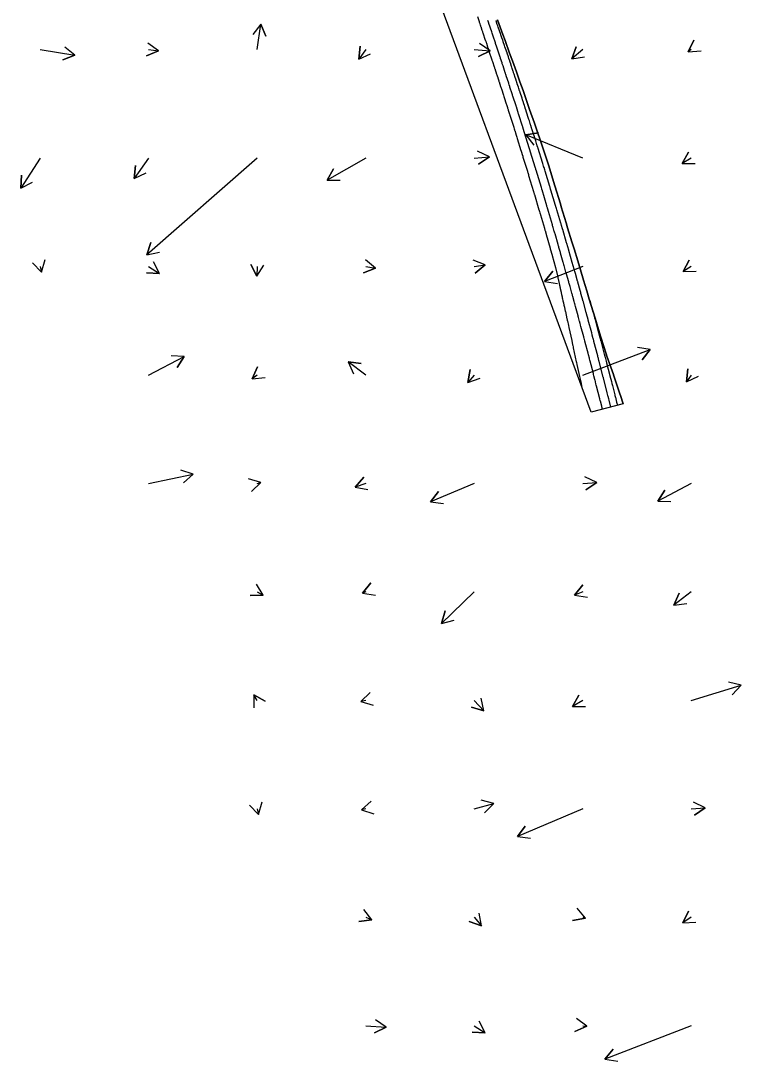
# Model space of a CAD drawing. Extents: x 954385 to 988206, y 1868364 to 1924553.
# Drawn here: x 987348.2 to 987680.1, y 1869402.6 to 1869882.2 of the extents above; entities that cross this region are included whole.
import ezdxf

# ---------------------------------------------------------------- set-up
doc = ezdxf.new("R2010")
doc.units = 0
for name, color, linetype in [('30', 7, 'Continuous'), ('Perimeter', 7, 'Continuous'), ('Slopes', 7, 'Continuous')]:
    doc.layers.add(name, color=color, linetype=linetype)

msp = doc.modelspace()

# ---------------------------------------------------------------- linework, layer by layer
at = {"layer": '30'}
for points in [[(987558.57, 1869884.17), (987559.33, 1869881.92), (987559.36, 1869881.83), (987559.4, 1869881.74), (987559.43, 1869881.65), (987559.46, 1869881.56), (987559.65, 1869881), (987559.71, 1869880.82), (987559.93, 1869880.18), (987559.97, 1869880.04), (987560.02, 1869879.9), (987560.07, 1869879.77), (987560.11, 1869879.63), (987560.68, 1869877.94), (987560.79, 1869877.61), (987560.9, 1869877.29), (987561.01, 1869876.96), (987561.12, 1869876.63), (987562.23, 1869873.34), (987562.28, 1869873.21), (987562.32, 1869873.09), (987562.36, 1869872.97), (987562.4, 1869872.84), (987562.61, 1869872.23), (987562.73, 1869871.86), (987563.09, 1869870.79), (987563.16, 1869870.57), (987563.23, 1869870.35), (987563.31, 1869870.13), (987563.38, 1869869.91), (987563.74, 1869868.82), (987563.91, 1869868.32), (987564.08, 1869867.81), (987565.11, 1869864.72), (987565.15, 1869864.58), (987565.2, 1869864.43), (987565.25, 1869864.28), (987565.3, 1869864.14), (987565.54, 1869863.4), (987565.69, 1869862.96), (987566.2, 1869861.4), (987566.31, 1869861.09), (987566.41, 1869860.78), (987566.51, 1869860.47), (987566.61, 1869860.17), (987567.45, 1869857.62), (987567.57, 1869857.25), (987567.69, 1869856.87), (987567.95, 1869856.08), (987568, 1869855.92), (987568.05, 1869855.76), (987568.11, 1869855.6), (987568.16, 1869855.44), (987568.42, 1869854.63), (987568.53, 1869854.3), (987568.58, 1869854.14), (987569.29, 1869851.97), (987569.41, 1869851.59), (987569.54, 1869851.21), (987569.66, 1869850.82), (987569.78, 1869850.44), (987570.44, 1869848.41), (987570.57, 1869848.01), (987570.78, 1869847.35), (987570.83, 1869847.21), (987570.87, 1869847.08), (987570.91, 1869846.94), (987570.96, 1869846.81), (987571.25, 1869845.89), (987571.36, 1869845.55), (987571.42, 1869845.38), (987572.42, 1869842.24), (987572.52, 1869841.93), (987572.62, 1869841.61), (987572.72, 1869841.3), (987572.82, 1869840.99), (987573.39, 1869839.2), (987573.48, 1869838.93), (987573.6, 1869838.57), (987573.62, 1869838.48), (987573.65, 1869838.39), (987573.68, 1869838.3), (987573.71, 1869838.21), (987575.16, 1869833.61), (987575.31, 1869833.13), (987575.57, 1869832.33), (987575.62, 1869832.17), (987575.67, 1869832.01), (987575.72, 1869831.85), (987575.77, 1869831.69), (987576.24, 1869830.18), (987576.36, 1869829.79), (987576.38, 1869829.74), (987576.4, 1869829.68), (987576.42, 1869829.63), (987576.43, 1869829.57), (987576.76, 1869828.52), (987576.92, 1869828.02), (987578.65, 1869822.45), (987578.67, 1869822.39), (987578.69, 1869822.34), (987578.76, 1869822.11), (987579.02, 1869821.27), (987579.06, 1869821.12), (987579.11, 1869820.97), (987579.16, 1869820.82), (987579.2, 1869820.67), (987579.45, 1869819.88), (987579.59, 1869819.41), (987581.6, 1869812.88), (987581.61, 1869812.82), (987581.63, 1869812.77), (987581.65, 1869812.71), (987581.66, 1869812.65), (987581.78, 1869812.26), (987581.79, 1869812.23), (987582.07, 1869811.31), (987582.19, 1869810.9), (987584.4, 1869803.61), (987584.41, 1869803.56), (987584.43, 1869803.52), (987584.44, 1869803.47), (987584.45, 1869803.43), (987584.54, 1869803.13), (987584.55, 1869803.12), (987584.78, 1869802.33), (987584.84, 1869802.13), (987586.94, 1869795.08), (987586.99, 1869794.93), (987587.03, 1869794.78), (987587.08, 1869794.63), (987587.12, 1869794.47), (987587.4, 1869793.54), (987587.42, 1869793.46), (987587.43, 1869793.45), (987587.6, 1869792.85), (987589.45, 1869786.56), (987589.53, 1869786.29), (987589.6, 1869786.03), (987589.68, 1869785.76), (987589.76, 1869785.49), (987590.23, 1869783.88), (987590.25, 1869783.8), (987590.26, 1869783.79), (987592.09, 1869777.43), (987592.14, 1869777.27), (987592.16, 1869777.18), (987593.03, 1869774.15), (987593.04, 1869774.11), (987593.07, 1869774.03), (987594.63, 1869768.53), (987594.63, 1869768.52), (987594.64, 1869768.49), (987595.5, 1869764.59), (987595.57, 1869764.27), (987595.71, 1869763.63), (987595.78, 1869763.31), (987596.44, 1869760.31), (987596.52, 1869759.94), (987596.6, 1869759.57), (987596.68, 1869759.2), (987596.76, 1869758.83), (987597.14, 1869757.12), (987597.19, 1869756.86), (987597.25, 1869756.6), (987597.31, 1869756.34), (987597.36, 1869756.08), (987597.61, 1869754.97), (987597.71, 1869754.52), (987597.8, 1869754.08), (987598, 1869753.18), (987598.1, 1869752.74), (987598.2, 1869752.29), (987598.45, 1869751.14), (987598.56, 1869750.65), (987598.67, 1869750.15), (987598.88, 1869749.16), (987598.94, 1869748.91), (987598.99, 1869748.66), (987599.05, 1869748.41), (987599.1, 1869748.16), (987599.84, 1869744.82), (987599.9, 1869744.53), (987599.99, 1869744.11), (987600.02, 1869743.96), (987600.49, 1869741.82), (987600.55, 1869741.55), (987600.67, 1869741.02), (987600.71, 1869740.84), (987602.02, 1869734.86), (987602.05, 1869734.71), (987602.41, 1869733.08), (987602.47, 1869732.82), (987602.52, 1869732.56), (987602.66, 1869731.92), (987602.75, 1869731.54), (987604.16, 1869725.08), (987604.2, 1869724.92), (987604.27, 1869724.59), (987604.4, 1869724.01), (987604.46, 1869723.72), (987605.66, 1869718.24), (987605.8, 1869717.63), (987605.93, 1869717.01), (987606.33, 1869715.17), (987606.37, 1869715), (987606.76, 1869713.22)], [(987616.2, 1869703.2), (987615.93, 1869704.29), (987615.86, 1869704.57), (987615.26, 1869706.95), (987615.24, 1869707.02), (987615.22, 1869707.09), (987615.2, 1869707.16), (987615.19, 1869707.23), (987615.04, 1869707.8), (987615.03, 1869707.85), (987615.02, 1869707.9), (987613.53, 1869713.74), (987613.37, 1869714.33), (987613.22, 1869714.93), (987612.78, 1869716.67), (987612.76, 1869716.73), (987612.73, 1869716.87), (987612.73, 1869716.87), (987612.29, 1869718.56), (987612.14, 1869719.13), (987612, 1869719.69), (987610.53, 1869725.34), (987610.5, 1869725.44), (987610.48, 1869725.55), (987610.45, 1869725.65), (987610.42, 1869725.75), (987610.25, 1869726.42), (987610.21, 1869726.56), (987610.19, 1869726.63), (987610.18, 1869726.69), (987609.75, 1869728.29), (987609.57, 1869729), (987608.25, 1869734), (987608.2, 1869734.19), (987608.15, 1869734.38), (987608.1, 1869734.57), (987608.05, 1869734.76), (987607.72, 1869735.97), (987607.65, 1869736.26), (987607.63, 1869736.32), (987607.62, 1869736.38), (987607.6, 1869736.44), (987607.58, 1869736.49), (987606.29, 1869741.32), (987606.14, 1869741.88), (987605.88, 1869742.83), (987605.83, 1869743.02), (987605.78, 1869743.21), (987605.73, 1869743.39), (987605.68, 1869743.58), (987605.18, 1869745.42), (987605.04, 1869745.96), (987605.01, 1869746.04), (987604.99, 1869746.12), (987604.97, 1869746.2), (987604.95, 1869746.28), (987603.79, 1869750.53), (987603.63, 1869751.12), (987603.43, 1869751.83), (987603.41, 1869751.93), (987603.38, 1869752.02), (987603.36, 1869752.12), (987603.33, 1869752.21), (987603.15, 1869752.88), (987602.54, 1869755.08), (987602.43, 1869755.47), (987602.33, 1869755.85), (987602.22, 1869756.23), (987602.12, 1869756.62), (987601.26, 1869759.69), (987601.14, 1869760.15), (987601.01, 1869760.62), (987600.98, 1869760.72), (987600.95, 1869760.83), (987600.92, 1869760.94), (987600.89, 1869761.04), (987600.71, 1869761.68), (987600.65, 1869761.89), (987599.67, 1869765.4), (987599.64, 1869765.48), (987599.62, 1869765.57), (987599.6, 1869765.65), (987599.57, 1869765.74), (987599.4, 1869766.34), (987598.54, 1869769.41), (987598.51, 1869769.52), (987598.48, 1869769.63), (987598.45, 1869769.74), (987598.41, 1869769.85), (987598.22, 1869770.52), (987598.16, 1869770.74), (987596.9, 1869775.16), (987596.89, 1869775.22), (987596.87, 1869775.28), (987596.85, 1869775.33), (987596.84, 1869775.39), (987596.71, 1869775.84), (987596.16, 1869777.74), (987596.07, 1869778.08), (987595.97, 1869778.42), (987595.87, 1869778.75), (987595.78, 1869779.09), (987594.36, 1869783.97), (987594.25, 1869784.37), (987594.13, 1869784.77), (987594.11, 1869784.87), (987594.08, 1869784.97), (987594.05, 1869785.07), (987594.02, 1869785.17), (987593.5, 1869786.94), (987593.45, 1869787.13), (987593.43, 1869787.2), (987593.41, 1869787.26), (987593.19, 1869788.02), (987593.13, 1869788.23), (987591.33, 1869794.36), (987591.28, 1869794.51), (987591.24, 1869794.66), (987591.2, 1869794.81), (987591.15, 1869794.95), (987590.88, 1869795.88), (987590.85, 1869795.96), (987590.84, 1869795.99), (987590.64, 1869796.68), (987590.59, 1869796.86), (987588.39, 1869804.24), (987588.37, 1869804.28), (987588.36, 1869804.33), (987588.35, 1869804.38), (987588.33, 1869804.42), (987588.24, 1869804.72), (987588.24, 1869804.73), (987588.06, 1869805.31), (987588.04, 1869805.38), (987585.63, 1869813.35), (987585.61, 1869813.41), (987585.59, 1869813.47), (987585.58, 1869813.54), (987585.56, 1869813.6), (987585.44, 1869813.99), (987585.34, 1869814.31), (987582.91, 1869822.21), (987582.91, 1869822.22), (987582.47, 1869823.64), (987580.29, 1869830.63), (987580.22, 1869830.87), (987580.2, 1869830.94), (987580.17, 1869831.02), (987579.49, 1869833.18), (987579.46, 1869833.27), (987579.45, 1869833.3), (987579.33, 1869833.71), (987577.67, 1869838.94), (987577.56, 1869839.3), (987577.44, 1869839.66), (987577.33, 1869840.03), (987577.21, 1869840.39), (987576.53, 1869842.52), (987576.44, 1869842.81), (987576.41, 1869842.9), (987576.39, 1869842.98), (987574.95, 1869847.46), (987574.83, 1869847.82), (987574.71, 1869848.19), (987574.68, 1869848.28), (987574.66, 1869848.37), (987574.63, 1869848.47), (987574.6, 1869848.56), (987573.58, 1869851.69), (987573.48, 1869852.02), (987573.37, 1869852.34), (987573.35, 1869852.43), (987573.32, 1869852.51), (987573.29, 1869852.59), (987573.27, 1869852.67), (987573.07, 1869853.27), (987573.01, 1869853.46), (987571.91, 1869856.83), (987571.87, 1869856.95), (987571.83, 1869857.07), (987571.79, 1869857.2), (987571.75, 1869857.32), (987571.51, 1869858.06), (987571.43, 1869858.31), (987570.41, 1869861.41), (987570.3, 1869861.76), (987570.18, 1869862.11), (987570.07, 1869862.46), (987569.95, 1869862.8), (987569.3, 1869864.78), (987569.19, 1869865.11), (987569.05, 1869865.54), (987569.01, 1869865.65), (987568.98, 1869865.76), (987568.94, 1869865.87), (987568.9, 1869865.98), (987567.67, 1869869.67), (987567.54, 1869870.08), (987567.41, 1869870.48), (987567.14, 1869871.29), (987567.07, 1869871.49), (987567, 1869871.69), (987566.94, 1869871.9), (987566.87, 1869872.1), (987566.39, 1869873.53), (987566.29, 1869873.83), (987566.15, 1869874.24), (987566.12, 1869874.34), (987566.08, 1869874.44), (987566.05, 1869874.54), (987566.01, 1869874.64), (987565.54, 1869876.05), (987565.36, 1869876.59), (987565.18, 1869877.13), (987563.88, 1869880.97), (987563.83, 1869881.12), (987563.78, 1869881.27), (987563.73, 1869881.41), (987563.68, 1869881.56), (987563.38, 1869882.45)], [(987620.08, 1869704.19), (987619.29, 1869707.33), (987619.13, 1869707.94), (987619.11, 1869708.01), (987619.09, 1869708.09), (987619.07, 1869708.17), (987619.05, 1869708.25), (987618.91, 1869708.82), (987618.89, 1869708.89), (987618.57, 1869710.17), (987618.42, 1869710.73), (987616.65, 1869717.69), (987616.63, 1869717.76), (987616.59, 1869717.89), (987614.72, 1869725.11), (987614.57, 1869725.7), (987614.4, 1869726.35), (987614.37, 1869726.47), (987614.34, 1869726.59), (987614.31, 1869726.71), (987614.28, 1869726.82), (987614.06, 1869727.63), (987614.05, 1869727.69), (987614.05, 1869727.71), (987612.29, 1869734.34), (987612.18, 1869734.78), (987612.06, 1869735.22), (987612.03, 1869735.33), (987612, 1869735.44), (987611.97, 1869735.55), (987611.95, 1869735.66), (987611.51, 1869737.28), (987611.48, 1869737.42), (987611.46, 1869737.47), (987611.46, 1869737.5), (987611.23, 1869738.33), (987609.65, 1869744.22), (987609.63, 1869744.28), (987609.62, 1869744.35), (987609.55, 1869744.6), (987608.87, 1869747.09), (987608.86, 1869747.15), (987608.84, 1869747.2), (987608.83, 1869747.26), (987608.81, 1869747.32), (987608.69, 1869747.77), (987607.24, 1869753.06), (987607.23, 1869753.12), (987607.21, 1869753.18), (987607.15, 1869753.4), (987606.42, 1869756.05), (987606.3, 1869756.5), (987606.17, 1869756.95), (987606.05, 1869757.41), (987605.92, 1869757.86), (987604.83, 1869761.81), (987604.79, 1869761.93), (987604.78, 1869761.98), (987604.74, 1869762.13), (987603.74, 1869765.68), (987603.6, 1869766.18), (987603.46, 1869766.69), (987603.32, 1869767.2), (987603.17, 1869767.71), (987602.31, 1869770.76), (987602.3, 1869770.79), (987600.69, 1869776.4), (987600.68, 1869776.43), (987600.66, 1869776.5), (987599.79, 1869779.51), (987599.78, 1869779.56), (987599.76, 1869779.61), (987599.7, 1869779.83), (987597.87, 1869786.09), (987597.85, 1869786.16), (987597.81, 1869786.28), (987597.36, 1869787.82), (987597.28, 1869788.09), (987597.2, 1869788.35), (987597.12, 1869788.61), (987597.05, 1869788.87), (987595.22, 1869795.03), (987595.04, 1869795.64), (987595.01, 1869795.73), (987594.98, 1869795.82), (987594.96, 1869795.9), (987594.93, 1869795.99), (987594.6, 1869797.09), (987594.58, 1869797.16), (987592.47, 1869804.14), (987592.31, 1869804.69), (987592.09, 1869805.41), (987592.08, 1869805.46), (987592.06, 1869805.5), (987592.05, 1869805.54), (987592.04, 1869805.58), (987591.95, 1869805.89), (987591.94, 1869805.91), (987589.8, 1869812.87), (987589.59, 1869813.58), (987589.29, 1869814.54), (987589.28, 1869814.6), (987589.26, 1869814.65), (987589.24, 1869814.71), (987589.23, 1869814.76), (987589.11, 1869815.15), (987589.09, 1869815.19), (987588.7, 1869816.44), (987588.54, 1869816.98), (987586.56, 1869823.32), (987586.54, 1869823.4), (987586.51, 1869823.47), (987586.42, 1869823.77), (987586.18, 1869824.54), (987586.14, 1869824.68), (987586.09, 1869824.82), (987586.05, 1869824.96), (987586, 1869825.1), (987585.63, 1869826.29), (987585.43, 1869826.91), (987583.83, 1869831.98), (987583.8, 1869832.06), (987583.78, 1869832.13), (987583.76, 1869832.21), (987583.73, 1869832.29), (987583.54, 1869832.9), (987583.17, 1869834.03), (987583.11, 1869834.25), (987583.04, 1869834.46), (987582.97, 1869834.68), (987582.9, 1869834.89), (987582.52, 1869836.08), (987582.3, 1869836.77), (987581.07, 1869840.6), (987581.03, 1869840.73), (987580.99, 1869840.86), (987580.94, 1869840.99), (987580.9, 1869841.12), (987580.65, 1869841.9), (987580.56, 1869842.16), (987580.09, 1869843.61), (987580.02, 1869843.85), (987579.94, 1869844.09), (987579.86, 1869844.33), (987579.78, 1869844.57), (987579.39, 1869845.78), (987579.16, 1869846.5), (987578.29, 1869849.17), (987578.22, 1869849.37), (987578.15, 1869849.57), (987578.09, 1869849.77), (987578.02, 1869849.97), (987577.69, 1869850.98), (987577.49, 1869851.58), (987576.95, 1869853.23), (987576.87, 1869853.47), (987576.8, 1869853.71), (987576.72, 1869853.95), (987576.64, 1869854.19), (987576.24, 1869855.39), (987576, 1869856.12), (987575.48, 1869857.69), (987575.38, 1869857.98), (987575.29, 1869858.27), (987575.19, 1869858.56), (987575.09, 1869858.85), (987574.61, 1869860.3), (987574.42, 1869860.88), (987574.32, 1869861.17), (987573.76, 1869862.86), (987573.68, 1869863.08), (987573.61, 1869863.31), (987573.53, 1869863.54), (987573.46, 1869863.76), (987573.08, 1869864.9), (987572.85, 1869865.58), (987572.54, 1869866.5), (987572.46, 1869866.73), (987572.38, 1869866.96), (987572.3, 1869867.19), (987572.23, 1869867.42), (987571.52, 1869869.51), (987571.29, 1869870.18), (987571.06, 1869870.86), (987570.51, 1869872.5), (987570.44, 1869872.7), (987570.38, 1869872.9), (987570.31, 1869873.09), (987570.24, 1869873.29), (987569.88, 1869874.34), (987569.74, 1869874.77), (987569.54, 1869875.35), (987569.49, 1869875.5), (987569.44, 1869875.64), (987569.39, 1869875.79), (987569.34, 1869875.93), (987568.19, 1869879.3), (987567.97, 1869879.94), (987567.75, 1869880.57), (987567.2, 1869882.16), (987567.15, 1869882.32)], [(987625.76, 1869705.65), (987624.52, 1869709.5), (987624.27, 1869710.25), (987621.28, 1869718.95), (987621.23, 1869719.11), (987618.26, 1869727.65), (987617.89, 1869728.71), (987615.48, 1869736.4), (987614.9, 1869738.39), (987612.84, 1869745.18), (987611.94, 1869748.08), (987610.14, 1869753.95), (987609, 1869757.77), (987607.51, 1869762.73), (987606.08, 1869767.46), (987604.83, 1869771.5), (987603.09, 1869777.13), (987602.13, 1869780.27), (987600.13, 1869786.81), (987599.44, 1869789.03), (987597.22, 1869796.51), (987596.83, 1869797.82), (987594.29, 1869806.2), (987594.17, 1869806.6), (987591.48, 1869815.36), (987591.32, 1869815.88), (987588.58, 1869824.06), (987588.1, 1869825.48), (987585.63, 1869832.75), (987584.83, 1869835.06), (987582.63, 1869841.41), (987581.51, 1869844.63), (987579.61, 1869850.07), (987578.14, 1869854.17), (987576.54, 1869858.71), (987574.75, 1869863.71), (987573.44, 1869867.34), (987571.3, 1869873.23), (987570.31, 1869875.95), (987567.82, 1869882.73)], [(987610.36, 1869753.23), (987611.78, 1869748.07), (987611.8, 1869748.01), (987611.85, 1869747.84), (987612.55, 1869745.26), (987612.57, 1869745.18), (987612.59, 1869745.11), (987612.61, 1869745.04), (987612.63, 1869744.97), (987612.79, 1869744.39), (987614.43, 1869738.34), (987614.45, 1869738.26), (987614.47, 1869738.19), (987614.54, 1869737.9), (987614.9, 1869736.57), (987614.94, 1869736.42), (987614.98, 1869736.26), (987615.03, 1869736.1), (987615.07, 1869735.95), (987615.36, 1869734.85), (987615.4, 1869734.69), (987617.04, 1869728.55), (987617.05, 1869728.48), (987617.07, 1869728.41), (987617.14, 1869728.15), (987617.29, 1869727.6), (987617.31, 1869727.5), (987617.34, 1869727.4), (987617.37, 1869727.29), (987617.39, 1869727.19), (987617.87, 1869725.37), (987618.1, 1869724.5), (987619.61, 1869718.7), (987619.62, 1869718.67), (987619.65, 1869718.54), (987619.66, 1869718.5), (987620.33, 1869715.9), (987620.56, 1869715.03), (987620.78, 1869714.16), (987621.92, 1869709.74), (987621.93, 1869709.69), (987621.94, 1869709.64), (987621.95, 1869709.6), (987621.96, 1869709.55), (987622.11, 1869708.98), (987622.13, 1869708.88), (987622.16, 1869708.78), (987622.56, 1869707.21), (987622.74, 1869706.49), (987623.12, 1869704.97)]]:
    msp.add_lwpolyline(points, dxfattribs=at)
at = {"layer": 'Perimeter'}
msp.add_lwpolyline([(987567.82, 1869882.73), (987570.31, 1869875.95), (987571.3, 1869873.23), (987573.44, 1869867.34), (987574.75, 1869863.71), (987576.54, 1869858.71), (987578.14, 1869854.17), (987579.61, 1869850.07), (987581.51, 1869844.63), (987582.63, 1869841.41), (987584.83, 1869835.06), (987585.63, 1869832.75), (987588.1, 1869825.48), (987588.58, 1869824.06), (987591.32, 1869815.88), (987591.48, 1869815.36), (987594.17, 1869806.6), (987594.29, 1869806.2), (987596.83, 1869797.82), (987597.22, 1869796.51), (987599.44, 1869789.03), (987600.13, 1869786.81), (987602.13, 1869780.27), (987603.09, 1869777.13), (987604.83, 1869771.5), (987606.08, 1869767.46), (987607.51, 1869762.73), (987609, 1869757.77), (987610.14, 1869753.95), (987611.94, 1869748.08), (987612.84, 1869745.18), (987614.9, 1869738.39), (987615.48, 1869736.4), (987617.89, 1869728.71), (987618.26, 1869727.65), (987621.23, 1869719.11), (987621.28, 1869718.95), (987624.27, 1869710.25), (987624.52, 1869709.5), (987625.76, 1869705.65), (987610.96, 1869701.85), (987513.86, 1869964.99)], dxfattribs=at)
at = {"layer": 'Slopes'}
for points in [[(987457.13, 1869868.93), (987458.87, 1869880.67), (987461.07, 1869875.09), (987458.87, 1869880.67), (987455.14, 1869875.97)], [(987407.13, 1869868.93), (987411.59, 1869868.37), (987406.06, 1869866.04), (987411.59, 1869868.37), (987406.8, 1869871.99)], [(987657.13, 1869868.93), (987655.68, 1869867.94), (987658.29, 1869873.34), (987655.68, 1869867.94), (987661.66, 1869868.38)], [(987357.13, 1869868.93), (987373.17, 1869866.36), (987367.57, 1869864.22), (987373.17, 1869866.36), (987368.52, 1869870.14)], [(987507.13, 1869868.93), (987503.89, 1869864.58), (987504.59, 1869870.54), (987503.89, 1869864.58), (987509.4, 1869866.95)], [(987557.13, 1869868.93), (987564.47, 1869868.34), (987559.05, 1869865.77), (987564.47, 1869868.34), (987559.53, 1869871.75)], [(987607.13, 1869868.93), (987602.05, 1869864.65), (987604.09, 1869870.29), (987602.05, 1869864.65), (987607.96, 1869865.7)], [(987607.13, 1869818.93), (987580.84, 1869829.71), (987586.78, 1869830.51), (987580.84, 1869829.71), (987584.51, 1869824.96)], [(987557.13, 1869818.93), (987564.11, 1869819.47), (987559.16, 1869816.08), (987564.11, 1869819.47), (987558.7, 1869822.06)], [(987657.13, 1869818.93), (987652.88, 1869816.47), (987655.87, 1869821.67), (987652.88, 1869816.47), (987658.88, 1869816.47)], [(987357.13, 1869818.93), (987348.24, 1869805.02), (987348.51, 1869811.02), (987348.24, 1869805.02), (987353.56, 1869807.78)], [(987407.13, 1869818.93), (987400.46, 1869809.61), (987401.05, 1869815.58), (987400.46, 1869809.61), (987405.93, 1869812.09)], [(987457.13, 1869818.93), (987406.22, 1869774.34), (987408.16, 1869780.02), (987406.22, 1869774.34), (987412.11, 1869775.51)], [(987507.13, 1869818.93), (987489.3, 1869808.8), (987492.34, 1869813.97), (987489.3, 1869808.8), (987495.3, 1869808.76)], [(987357.13, 1869768.93), (987357.79, 1869766.37), (987353.59, 1869770.65), (987357.79, 1869766.37), (987359.4, 1869772.14)], [(987507.13, 1869768.93), (987511.68, 1869768.27), (987506.11, 1869766.05), (987511.68, 1869768.27), (987506.96, 1869771.98)], [(987557.13, 1869768.93), (987562.19, 1869769.72), (987557.52, 1869765.95), (987562.19, 1869769.72), (987556.59, 1869771.88)], [(987657.13, 1869768.93), (987653.31, 1869766.6), (987656.19, 1869771.87), (987653.31, 1869766.6), (987659.3, 1869766.74)], [(987407.13, 1869768.93), (987412.18, 1869765.73), (987406.18, 1869765.98), (987412.18, 1869765.73), (987409.39, 1869771.05)], [(987457.13, 1869768.93), (987456.9, 1869764.55), (987454.18, 1869769.9), (987456.9, 1869764.55), (987460.17, 1869769.58)], [(987607.13, 1869768.93), (987589.54, 1869762.06), (987593.29, 1869766.74), (987589.54, 1869762.06), (987595.48, 1869761.15)], [(987607.13, 1869718.93), (987638.23, 1869730.65), (987634.42, 1869726.01), (987638.23, 1869730.65), (987632.31, 1869731.62)], [(987407.13, 1869718.93), (987423.48, 1869727.51), (987420.28, 1869722.44), (987423.48, 1869727.51), (987417.49, 1869727.75)], [(987507.13, 1869718.93), (987499.1, 1869724.99), (987505.06, 1869724.25), (987499.1, 1869724.99), (987501.44, 1869719.46)], [(987457.13, 1869718.93), (987454.8, 1869717.24), (987457.25, 1869722.72), (987454.8, 1869717.24), (987460.77, 1869717.86)], [(987557.13, 1869718.93), (987554.25, 1869715.51), (987555.31, 1869721.42), (987554.25, 1869715.51), (987559.9, 1869717.55)], [(987657.13, 1869718.93), (987654.95, 1869715.84), (987655.5, 1869721.81), (987654.95, 1869715.84), (987660.4, 1869718.35)], [(987407.13, 1869668.93), (987427.62, 1869673.29), (987423.16, 1869669.27), (987427.62, 1869673.29), (987421.91, 1869675.14)], [(987457.13, 1869668.93), (987458.84, 1869669.33), (987454.48, 1869665.21), (987458.84, 1869669.33), (987453.09, 1869671.05)], [(987507.13, 1869668.93), (987502.28, 1869667.3), (987506.25, 1869671.8), (987502.28, 1869667.3), (987508.16, 1869666.11)], [(987607.13, 1869668.93), (987613.56, 1869669.43), (987608.61, 1869666.03), (987613.56, 1869669.43), (987608.15, 1869672.02)], [(987557.13, 1869668.93), (987536.96, 1869660.51), (987540.6, 1869665.28), (987536.96, 1869660.51), (987542.91, 1869659.74)], [(987657.13, 1869668.93), (987641.68, 1869660.84), (987644.89, 1869665.91), (987641.68, 1869660.84), (987647.67, 1869660.59)], [(987457.13, 1869618.93), (987459.87, 1869617.39), (987453.87, 1869617.32), (987459.87, 1869617.39), (987456.81, 1869622.55)], [(987507.13, 1869618.93), (987505.72, 1869618.36), (987509.43, 1869623.08), (987505.72, 1869618.36), (987511.65, 1869617.5)], [(987557.13, 1869618.93), (987542.08, 1869604.4), (987543.73, 1869610.17), (987542.08, 1869604.4), (987547.9, 1869605.85)], [(987607.13, 1869618.93), (987603.38, 1869617.5), (987607.17, 1869622.15), (987603.38, 1869617.5), (987609.3, 1869616.54)], [(987657.13, 1869618.93), (987649.14, 1869612.87), (987651.47, 1869618.4), (987649.14, 1869612.87), (987655.1, 1869613.62)], [(987657.13, 1869568.93), (987680.11, 1869575.89), (987676.01, 1869571.52), (987680.11, 1869575.89), (987674.27, 1869577.26)], [(987457.13, 1869568.93), (987455.6, 1869571.54), (987460.81, 1869568.57), (987455.6, 1869571.54), (987455.63, 1869565.54)], [(987507.13, 1869568.93), (987504.84, 1869568.38), (987509.19, 1869572.51), (987504.84, 1869568.38), (987510.59, 1869566.67)], [(987557.13, 1869568.93), (987561.57, 1869564.06), (987555.86, 1869565.87), (987561.57, 1869564.06), (987560.29, 1869569.92)], [(987607.13, 1869568.93), (987602.34, 1869566.08), (987605.27, 1869571.31), (987602.34, 1869566.08), (987608.34, 1869566.16)], [(987457.13, 1869518.93), (987457.79, 1869516.37), (987453.59, 1869520.65), (987457.79, 1869516.37), (987459.4, 1869522.14)], [(987507.13, 1869518.93), (987505.2, 1869518.52), (987509.66, 1869522.53), (987505.2, 1869518.52), (987510.91, 1869516.66)], [(987557.13, 1869518.93), (987566.13, 1869521.4), (987561.91, 1869517.13), (987566.13, 1869521.4), (987560.32, 1869522.92)], [(987657.13, 1869518.93), (987663.56, 1869519.39), (987658.59, 1869516.03), (987663.56, 1869519.39), (987658.16, 1869522.01)], [(987607.13, 1869518.93), (987577.03, 1869506.11), (987580.63, 1869510.91), (987577.03, 1869506.11), (987582.98, 1869505.39)], [(987507.13, 1869468.93), (987509.97, 1869467.8), (987504.03, 1869466.93), (987509.97, 1869467.8), (987506.25, 1869472.51)], [(987557.13, 1869468.93), (987560.51, 1869465), (987554.85, 1869466.98), (987560.51, 1869465), (987559.39, 1869470.9)], [(987607.13, 1869468.93), (987608.36, 1869468.46), (987602.44, 1869467.5), (987608.36, 1869468.46), (987604.57, 1869473.11)], [(987657.13, 1869468.93), (987653.21, 1869466.35), (987655.91, 1869471.71), (987653.21, 1869466.35), (987659.2, 1869466.7)], [(987507.13, 1869418.93), (987516.54, 1869418.23), (987511.13, 1869415.62), (987516.54, 1869418.23), (987511.58, 1869421.61)], [(987557.13, 1869418.93), (987562.19, 1869415.74), (987556.19, 1869415.97), (987562.19, 1869415.74), (987559.39, 1869421.05)], [(987607.13, 1869418.93), (987609.06, 1869418.7), (987603.54, 1869416.34), (987609.06, 1869418.7), (987604.26, 1869422.29)], [(987657.13, 1869418.93), (987617.35, 1869403.52), (987621.11, 1869408.19), (987617.35, 1869403.52), (987623.28, 1869402.6)]]:
    msp.add_lwpolyline(points, dxfattribs=at)

doc.saveas('drawing.dxf')
